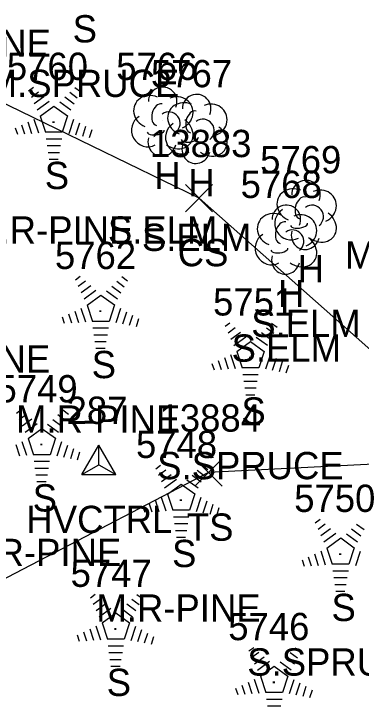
# Model space of a CAD drawing. Extents: x 1439173 to 1457902, y 641926 to 659889.
# Drawn here: x 1446646.3 to 1446671.8, y 652288.2 to 652338.9 of the extents above; entities that cross this region are included whole.
import ezdxf

# ---------------------------------------------------------------- set-up
doc = ezdxf.new("R2010")
doc.units = 0
for name, color, linetype in [('C_A', 7, 'Continuous'), ('C_I', 7, 'Continuous'), ('CPSM', 7, 'Continuous'), ('L_A', 7, 'Continuous'), ('L_C', 7, 'Continuous'), ('L_I', 7, 'Continuous'), ('L_TIC', 7, 'Continuous'), ('LELB', 7, 'Continuous'), ('LTC', 7, 'Continuous'), ('LTD', 7, 'Continuous')]:
    doc.layers.add(name, color=color, linetype=linetype)

msp = doc.modelspace()

# ---------------------------------------------------------------- linework, layer by layer
at = {"layer": 'CPSM'}
for p, q in [((1446651.306, 652305.12), (1446652.556, 652307.285)), ((1446653.806, 652305.12), (1446652.556, 652307.285)), ((1446652.556, 652305.841), (1446652.556, 652307.285)), ((1446651.306, 652305.12), (1446652.556, 652305.841)), ((1446652.556, 652305.841), (1446652.556, 652305.841)), ((1446652.556, 652305.841), (1446653.806, 652305.12)), ((1446651.306, 652305.12), (1446653.806, 652305.12))]:
    msp.add_line(p, q, dxfattribs=at)
at = {"layer": 'L_TIC'}
for points in [[(1446658.904, 652324.396), (1446660.904, 652326.396)], [(1446660.904, 652324.396), (1446658.904, 652326.396)], [(1446659.603, 652304.274), (1446661.603, 652306.274)], [(1446661.603, 652304.274), (1446659.603, 652306.274)]]:
    msp.add_lwpolyline(points, dxfattribs=at)
at = {"layer": 'LELB'}
for points in [[(1446681.44, 652306.325), (1446660.603, 652305.274), (1446634.511, 652291.685), (1446634, 652317.79), (1446615.728, 652343.505), (1446611.014, 652354.152), (1446604.725, 652366.608)], [(1446681.44, 652306.325), (1446659.904, 652325.396), (1446641.591, 652334.276), (1446615.728, 652343.505)]]:
    msp.add_lwpolyline(points, dxfattribs=at)
at = {"layer": 'LTC'}
for p, q in [((1446647.404, 652333.261), (1446647.758, 652333.518)), ((1446650.802, 652333.501), (1446651.221, 652333.197)), ((1446647.613, 652332.795), (1446648.142, 652333.179)), ((1446650.431, 652333.153), (1446650.98, 652332.754)), ((1446647.823, 652332.329), (1446648.526, 652332.841)), ((1446648.032, 652331.864), (1446648.911, 652332.502)), ((1446649.689, 652332.456), (1446650.498, 652331.867)), ((1446650.06, 652332.804), (1446650.739, 652332.311)), ((1446648.257, 652331.409), (1446649.269, 652332.143)), ((1446649.269, 652332.143), (1446650.266, 652331.418)), ((1446648.257, 652331.409), (1446648.644, 652330.215)), ((1446650.266, 652331.418), (1446649.874, 652330.215)), ((1446647.347, 652330.973), (1446647.618, 652330.138)), ((1446647.802, 652331.189), (1446648.133, 652330.17)), ((1446650.703, 652331.147), (1446650.365, 652330.108)), ((1446651.148, 652330.897), (1446650.86, 652330.012)), ((1446646.436, 652330.54), (1446646.588, 652330.072)), ((1446646.891, 652330.757), (1446647.103, 652330.105)), ((1446651.592, 652330.647), (1446651.355, 652329.917)), ((1446652.036, 652330.397), (1446651.85, 652329.822)), ((1446649.874, 652330.215), (1446648.644, 652330.215)), ((1446649.836, 652329.715), (1446648.691, 652329.715)), ((1446649.752, 652329.215), (1446648.764, 652329.215)), ((1446649.669, 652328.715), (1446648.837, 652328.715)), ((1446649.585, 652328.215), (1446648.91, 652328.215)), ((1446650.843, 652319.401), (1446651.198, 652319.659)), ((1446651.053, 652318.936), (1446651.582, 652319.32)), ((1446653.87, 652319.293), (1446654.42, 652318.894)), ((1446654.242, 652319.642), (1446654.661, 652319.337)), ((1446651.262, 652318.47), (1446651.966, 652318.981)), ((1446653.5, 652318.945), (1446654.179, 652318.451)), ((1446651.472, 652318.004), (1446652.35, 652318.642)), ((1446651.697, 652317.549), (1446652.708, 652318.284)), ((1446652.708, 652318.284), (1446653.705, 652317.559)), ((1446653.128, 652318.597), (1446653.938, 652318.008)), ((1446651.242, 652317.33), (1446651.573, 652316.311)), ((1446651.697, 652317.549), (1446652.084, 652316.356)), ((1446653.705, 652317.559), (1446653.314, 652316.356)), ((1446654.143, 652317.288), (1446653.805, 652316.248)), ((1446649.876, 652316.681), (1446650.028, 652316.213)), ((1446650.331, 652316.897), (1446650.543, 652316.246)), ((1446650.787, 652317.114), (1446651.058, 652316.278)), ((1446654.587, 652317.038), (1446654.3, 652316.153)), ((1446655.032, 652316.788), (1446654.795, 652316.058)), ((1446653.314, 652316.356), (1446652.084, 652316.356)), ((1446655.476, 652316.537), (1446655.29, 652315.963)), ((1446661.822, 652315.994), (1446662.176, 652316.251)), ((1446665.22, 652316.234), (1446665.639, 652315.93)), ((1446653.276, 652315.856), (1446652.131, 652315.856)), ((1446662.031, 652315.528), (1446662.561, 652315.913)), ((1446664.849, 652315.886), (1446665.398, 652315.487)), ((1446653.192, 652315.356), (1446652.204, 652315.356)), ((1446662.241, 652315.063), (1446662.945, 652315.574)), ((1446662.451, 652314.597), (1446663.329, 652315.235)), ((1446664.107, 652315.189), (1446664.916, 652314.601)), ((1446664.478, 652315.538), (1446665.157, 652315.044)), ((1446653.108, 652314.856), (1446652.277, 652314.856)), ((1446662.675, 652314.142), (1446663.687, 652314.876)), ((1446663.687, 652314.876), (1446664.684, 652314.151)), ((1446653.025, 652314.356), (1446652.35, 652314.356)), ((1446662.675, 652314.142), (1446663.062, 652312.948)), ((1446664.684, 652314.151), (1446664.293, 652312.948)), ((1446661.765, 652313.706), (1446662.036, 652312.871)), ((1446662.221, 652313.923), (1446662.551, 652312.903)), ((1446665.121, 652313.881), (1446664.783, 652312.841)), ((1446665.566, 652313.63), (1446665.278, 652312.746)), ((1446660.854, 652313.273), (1446661.006, 652312.805)), ((1446661.31, 652313.49), (1446661.521, 652312.838)), ((1446666.011, 652313.38), (1446665.773, 652312.651)), ((1446666.455, 652313.13), (1446666.268, 652312.556)), ((1446664.293, 652312.948), (1446663.062, 652312.948)), ((1446664.254, 652312.448), (1446663.11, 652312.448)), ((1446664.171, 652311.948), (1446663.182, 652311.948)), ((1446664.087, 652311.448), (1446663.255, 652311.448)), ((1446664.003, 652310.948), (1446663.328, 652310.948)), ((1446646.518, 652309.627), (1446646.873, 652309.885)), ((1446646.728, 652309.162), (1446647.257, 652309.546)), ((1446649.545, 652309.519), (1446650.095, 652309.12)), ((1446649.916, 652309.868), (1446650.335, 652309.563)), ((1446646.937, 652308.696), (1446647.641, 652309.207)), ((1446649.174, 652309.171), (1446649.853, 652308.677)), ((1446647.147, 652308.23), (1446648.025, 652308.868)), ((1446647.371, 652307.775), (1446648.383, 652308.51)), ((1446648.383, 652308.51), (1446649.38, 652307.785)), ((1446648.803, 652308.823), (1446649.613, 652308.234)), ((1446646.917, 652307.556), (1446647.248, 652306.537)), ((1446647.371, 652307.775), (1446647.758, 652306.582)), ((1446649.38, 652307.785), (1446648.989, 652306.582)), ((1446649.818, 652307.514), (1446649.48, 652306.474)), ((1446646.461, 652307.34), (1446646.733, 652306.504)), ((1446650.262, 652307.263), (1446649.975, 652306.379)), ((1446650.707, 652307.013), (1446650.47, 652306.284)), ((1446648.989, 652306.582), (1446647.758, 652306.582)), ((1446651.151, 652306.763), (1446650.964, 652306.189)), ((1446648.95, 652306.082), (1446647.806, 652306.082)), ((1446648.867, 652305.582), (1446647.878, 652305.582)), ((1446656.737, 652305.55), (1446657.091, 652305.808)), ((1446656.946, 652305.085), (1446657.475, 652305.469)), ((1446660.135, 652305.791), (1446660.554, 652305.486)), ((1446648.783, 652305.082), (1446647.951, 652305.082)), ((1446657.156, 652304.619), (1446657.859, 652305.13)), ((1446659.393, 652305.094), (1446660.072, 652304.6)), ((1446659.764, 652305.443), (1446660.313, 652305.043)), ((1446648.699, 652304.582), (1446648.024, 652304.582)), ((1446657.365, 652304.153), (1446658.244, 652304.791)), ((1446659.022, 652304.746), (1446659.831, 652304.157)), ((1446657.59, 652303.698), (1446658.602, 652304.433)), ((1446658.602, 652304.433), (1446659.599, 652303.708)), ((1446657.135, 652303.479), (1446657.466, 652302.46)), ((1446657.59, 652303.698), (1446657.977, 652302.505)), ((1446659.599, 652303.708), (1446659.207, 652302.505)), ((1446660.036, 652303.437), (1446659.698, 652302.398)), ((1446656.225, 652303.046), (1446656.436, 652302.395)), ((1446656.68, 652303.263), (1446656.951, 652302.428)), ((1446660.481, 652303.187), (1446660.193, 652302.302)), ((1446660.925, 652302.937), (1446660.688, 652302.207)), ((1446655.769, 652302.83), (1446655.921, 652302.362)), ((1446659.207, 652302.505), (1446657.977, 652302.505)), ((1446661.369, 652302.686), (1446661.183, 652302.112)), ((1446659.169, 652302.005), (1446658.024, 652302.005)), ((1446659.085, 652301.505), (1446658.097, 652301.505)), ((1446668.427, 652301.595), (1446668.782, 652301.852)), ((1446668.637, 652301.129), (1446669.166, 652301.514)), ((1446671.454, 652301.487), (1446672.004, 652301.088)), ((1446659.002, 652301.005), (1446658.17, 652301.005)), ((1446668.846, 652300.664), (1446669.55, 652301.175)), ((1446671.083, 652301.139), (1446671.762, 652300.645)), ((1446658.918, 652300.505), (1446658.243, 652300.505)), ((1446669.056, 652300.198), (1446669.934, 652300.836)), ((1446669.28, 652299.743), (1446670.292, 652300.477)), ((1446670.292, 652300.477), (1446671.289, 652299.752)), ((1446670.712, 652300.79), (1446671.522, 652300.202)), ((1446668.826, 652299.524), (1446669.157, 652298.504)), ((1446669.28, 652299.743), (1446669.667, 652298.549)), ((1446671.289, 652299.752), (1446670.898, 652298.549)), ((1446671.727, 652299.482), (1446671.389, 652298.442)), ((1446667.459, 652298.874), (1446667.612, 652298.406)), ((1446667.915, 652299.091), (1446668.127, 652298.439)), ((1446668.37, 652299.307), (1446668.642, 652298.472)), ((1446670.898, 652298.549), (1446669.667, 652298.549)), ((1446670.859, 652298.049), (1446669.715, 652298.049)), ((1446670.776, 652297.549), (1446669.787, 652297.549)), ((1446670.692, 652297.049), (1446669.86, 652297.049)), ((1446651.943, 652296.102), (1446652.298, 652296.36)), ((1446655.342, 652296.343), (1446655.761, 652296.038)), ((1446670.608, 652296.549), (1446669.933, 652296.549)), ((1446652.153, 652295.637), (1446652.682, 652296.021)), ((1446654.97, 652295.994), (1446655.52, 652295.595)), ((1446652.362, 652295.171), (1446653.066, 652295.682)), ((1446652.572, 652294.705), (1446653.45, 652295.343)), ((1446654.6, 652295.646), (1446655.279, 652295.152)), ((1446652.797, 652294.25), (1446653.808, 652294.985)), ((1446653.808, 652294.985), (1446654.805, 652294.26)), ((1446654.228, 652295.298), (1446655.038, 652294.709)), ((1446651.887, 652293.815), (1446652.158, 652292.979)), ((1446652.342, 652294.031), (1446652.673, 652293.012)), ((1446652.797, 652294.25), (1446653.184, 652293.057)), ((1446654.805, 652294.26), (1446654.414, 652293.057)), ((1446655.243, 652293.989), (1446654.905, 652292.949)), ((1446650.976, 652293.381), (1446651.128, 652292.913)), ((1446651.431, 652293.598), (1446651.643, 652292.946)), ((1446655.687, 652293.738), (1446655.4, 652292.854)), ((1446656.132, 652293.488), (1446655.895, 652292.759)), ((1446654.414, 652293.057), (1446653.184, 652293.057)), ((1446656.576, 652293.238), (1446656.39, 652292.664)), ((1446654.376, 652292.557), (1446653.231, 652292.557)), ((1446663.559, 652292.195), (1446663.913, 652292.453)), ((1446666.957, 652292.436), (1446667.376, 652292.131)), ((1446654.292, 652292.057), (1446653.304, 652292.057)), ((1446663.768, 652291.73), (1446664.298, 652292.114)), ((1446663.978, 652291.264), (1446664.682, 652291.775)), ((1446666.586, 652292.088), (1446667.135, 652291.688)), ((1446654.208, 652291.557), (1446653.377, 652291.557)), ((1446664.188, 652290.798), (1446665.066, 652291.436)), ((1446665.844, 652291.391), (1446666.653, 652290.802)), ((1446666.215, 652291.739), (1446666.894, 652291.245)), ((1446654.125, 652291.057), (1446653.45, 652291.057)), ((1446664.412, 652290.343), (1446665.424, 652291.078)), ((1446665.424, 652291.078), (1446666.421, 652290.353)), ((1446664.412, 652290.343), (1446664.799, 652289.15)), ((1446666.421, 652290.353), (1446666.03, 652289.15)), ((1446663.502, 652289.908), (1446663.773, 652289.073)), ((1446663.958, 652290.124), (1446664.288, 652289.105)), ((1446666.858, 652290.082), (1446666.52, 652289.043)), ((1446667.303, 652289.832), (1446667.015, 652288.947)), ((1446662.591, 652289.475), (1446662.743, 652289.007)), ((1446663.047, 652289.691), (1446663.258, 652289.04)), ((1446667.748, 652289.582), (1446667.51, 652288.852)), ((1446668.192, 652289.331), (1446668.005, 652288.757)), ((1446666.03, 652289.15), (1446664.799, 652289.15)), ((1446665.991, 652288.65), (1446664.847, 652288.65)), ((1446665.908, 652288.15), (1446664.919, 652288.15))]:
    msp.add_line(p, q, dxfattribs=at)
at = {"layer": 'LTD'}
for p, q in [((1446657.194, 652331.049), (1446657.194, 652331.049)), ((1446657.194, 652331.049), (1446657.194, 652331.049)), ((1446659.688, 652330.518), (1446659.688, 652330.518)), ((1446659.688, 652330.518), (1446659.688, 652330.518)), ((1446667.704, 652324.213), (1446667.704, 652324.213)), ((1446667.704, 652324.213), (1446667.704, 652324.213)), ((1446666.263, 652322.399), (1446666.263, 652322.399)), ((1446666.263, 652322.399), (1446666.263, 652322.399))]:
    msp.add_line(p, q, dxfattribs=at)
for centre in [(1446657.241, 652332.483), (1446659.735, 652331.952), (1446667.75, 652325.647), (1446666.309, 652323.833)]:
    msp.add_arc(centre, 1.047, 335.5272, 180.9563, dxfattribs=at)
for centre, major_axis, ratio, start_param, end_param in [((1446656.402, 652331.715), (1.21, -0.512), 0.895232, 1.570796, 4.712389), ((1446658.235, 652331.632), (-1.141, -0.483), 0.949671, 1.570796, 4.712389), ((1446656.985, 652331.507), (-0.208, -0.792), 0.645439, 3.141593, 6.283185), ((1446658.896, 652331.185), (1.21, -0.512), 0.895232, 1.570796, 4.712389), ((1446660.729, 652331.102), (-1.141, -0.483), 0.949671, 1.570796, 4.712389), ((1446659.479, 652330.977), (-0.208, -0.792), 0.645439, 3.141593, 6.283185), ((1446656.111, 652330.34), (0.584, -1.042), 0.959034, 3.141593, 6.283185), ((1446657.694, 652330.882), (-0.5, 0.667), 0.989748, 3.141593, 6.283185), ((1446658.605, 652329.81), (0.584, -1.042), 0.959034, 3.141593, 6.283185), ((1446658.194, 652330.216), (-1.09, 0.792), 0.841452, 1.570796, 4.712389), ((1446660.188, 652330.352), (-0.5, 0.667), 0.989748, 3.141593, 6.283185), ((1446656.736, 652330.299), (-0.625, -0.083), 0.423636, 0, 3.141593), ((1446660.688, 652329.685), (-1.09, 0.792), 0.841452, 1.570796, 4.712389), ((1446659.23, 652329.768), (-0.625, -0.083), 0.423636, 0, 3.141593), ((1446657.194, 652329.549), (0.265, 1.061), 0.942809, 1.570796, 4.712389), ((1446659.688, 652329.018), (0.265, 1.061), 0.942809, 1.570796, 4.712389), ((1446666.912, 652324.879), (1.21, -0.512), 0.895232, 1.570796, 4.712389), ((1446668.745, 652324.796), (-1.141, -0.483), 0.949671, 1.570796, 4.712389), ((1446667.495, 652324.671), (-0.208, -0.792), 0.645439, 3.141593, 6.283185), ((1446668.204, 652324.046), (-0.5, 0.667), 0.989748, 3.141593, 6.283185), ((1446665.471, 652323.065), (1.21, -0.512), 0.895232, 1.570796, 4.712389), ((1446666.62, 652323.504), (0.584, -1.042), 0.959034, 3.141593, 6.283185), ((1446667.304, 652322.982), (-1.141, -0.483), 0.949671, 1.570796, 4.712389), ((1446668.704, 652323.38), (-1.09, 0.792), 0.841452, 1.570796, 4.712389), ((1446666.054, 652322.857), (-0.208, -0.792), 0.645439, 3.141593, 6.283185), ((1446667.245, 652323.463), (-0.625, -0.083), 0.423636, 0, 3.141593), ((1446665.179, 652321.69), (0.584, -1.042), 0.959034, 3.141593, 6.283185), ((1446666.763, 652322.232), (-0.5, 0.667), 0.989748, 3.141593, 6.283185), ((1446667.704, 652322.713), (0.265, 1.061), 0.942809, 1.570796, 4.712389), ((1446667.263, 652321.566), (-1.09, 0.792), 0.841452, 1.570796, 4.712389), ((1446665.804, 652321.649), (-0.625, -0.083), 0.423636, 0, 3.141593), ((1446666.263, 652320.899), (0.265, 1.061), 0.942809, 1.570796, 4.712389)]:
    msp.add_ellipse(centre, major_axis=major_axis, ratio=ratio, start_param=start_param, end_param=end_param, dxfattribs=at)

# ---------------------------------------------------------------- texts
at = {"layer": 'C_A'}
msp.add_text('HVCTRL', height=2, dxfattribs=at).set_placement((1446647.249, 652300.841))
at = {"layer": 'C_I'}
msp.add_text('287', height=2, dxfattribs=at).set_placement((1446650.194, 652308.841))
at = {"layer": 'L_A'}
for s, p in [('S', (1446650.638, 652336.803)), ('S', (1446648.594, 652326.053)), ('H', (1446656.627, 652326.049)), ('H', (1446659.121, 652325.518)), ('CS', (1446658.345, 652320.396)), ('H', (1446667.137, 652319.213)), ('H', (1446665.696, 652317.399)), ('S', (1446652.034, 652312.193)), ('S', (1446663.012, 652308.786)), ('S', (1446647.709, 652302.419)), ('TS', (1446659.013, 652300.274)), ('S', (1446657.927, 652298.342)), ('S', (1446669.618, 652294.387)), ('S', (1446653.134, 652288.894))]:
    msp.add_text(s, height=2, dxfattribs=at).set_placement(p)
at = {"layer": 'L_C'}
for s, p in [('M.R-PINE', (1446637.006, 652335.748)), ('M.SPRUCE', (1446644.339, 652332.803)), ('M.R-PINE', (1446643.051, 652322.053)), ('S.ELM', (1446653.225, 652322.049)), ('S.ELM', (1446655.719, 652321.518)), ('M.ELM', (1446670.608, 652320.221)), ('S.ELM', (1446663.735, 652315.213)), ('S.ELM', (1446662.294, 652313.399)), ('M.R-PINE', (1446636.956, 652312.606)), ('M.R-PINE', (1446646.491, 652308.193)), ('S.SPRUCE', (1446656.839, 652304.786)), ('M.R-PINE', (1446642.165, 652298.419)), ('M.R-PINE', (1446652.384, 652294.342)), ('S.SPRUCE', (1446663.444, 652290.387))]:
    msp.add_text(s, height=2, dxfattribs=at).set_placement(p)
at = {"layer": 'L_I'}
for s, p in [('5760', (1446645.815, 652334.053)), ('5766', (1446653.832, 652334.049)), ('5767', (1446656.381, 652333.518)), ('13883', (1446656.314, 652328.396)), ('5769', (1446664.389, 652327.213)), ('5768', (1446662.956, 652325.399)), ('5762', (1446649.341, 652320.193)), ('5751', (1446660.934, 652316.786)), ('5749', (1446645.055, 652310.419)), ('13884', (1446657.013, 652308.274)), ('5748', (1446655.282, 652306.342)), ('5750', (1446666.885, 652302.387)), ('5747', (1446650.488, 652296.894)), ('5746', (1446662.049, 652292.987))]:
    msp.add_text(s, height=2, dxfattribs=at).set_placement(p)
at = {"layer": 'LTC'}
for p in [(1446649.151, 652331.157), (1446652.591, 652317.297), (1446663.569, 652313.89), (1446648.265, 652307.523), (1446658.484, 652303.446), (1446670.174, 652299.491), (1446653.691, 652293.998), (1446665.306, 652290.091)]:
    msp.add_text('.', height=1.037, rotation=270, dxfattribs=at).set_placement(p)

doc.saveas('drawing.dxf')
